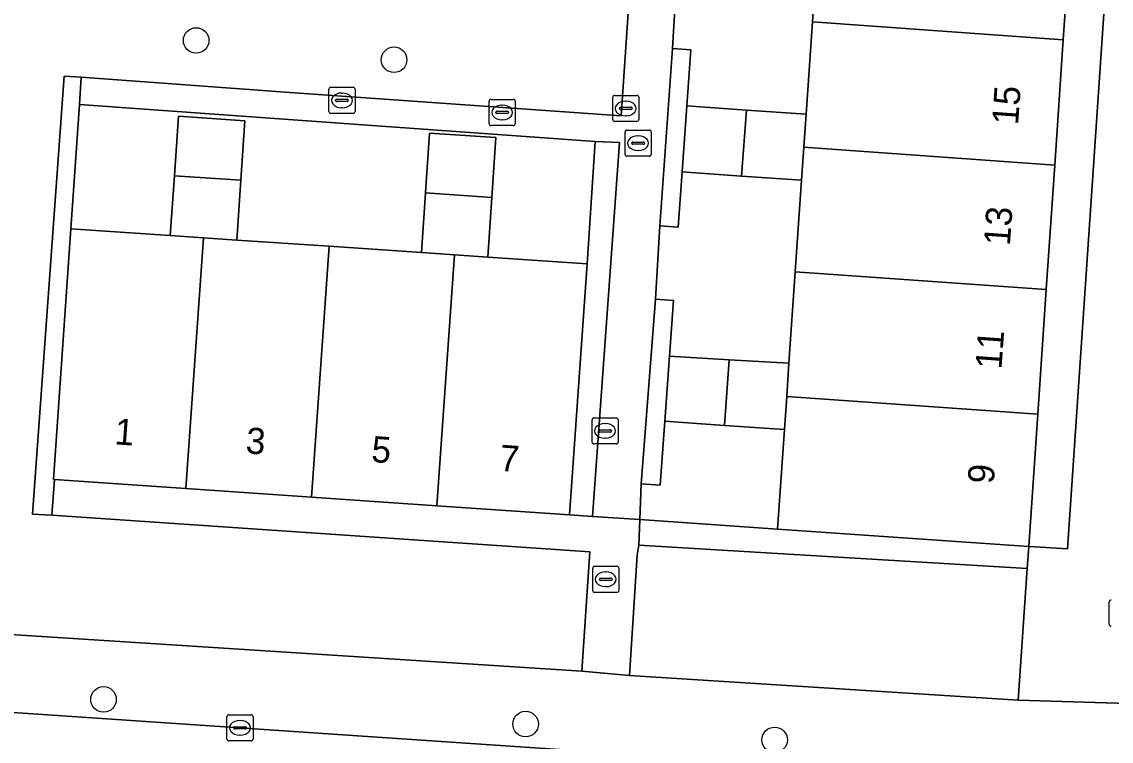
# Model space of a CAD drawing. Extents: x 161848 to 162726, y 385382 to 386521.
# Drawn here: x 162080.86 to 162122.52, y 385995.3 to 386022.84 of the extents above; entities that cross this region are included whole.
import ezdxf

# ---------------------------------------------------------------- set-up
doc = ezdxf.new("R2010")
doc.units = 0
for name, color, linetype in [('IMGEO_Boom', 7, 'Continuous'), ('IMGEO_Damwand', 7, 'Continuous'), ('IMGEO_Erf', 7, 'Continuous'), ('IMGEO_Groenvoorziening', 7, 'Continuous'), ('IMGEO_Hek', 7, 'Continuous'), ('IMGEO_Kolk', 7, 'Continuous'), ('IMGEO_Pand', 7, 'Continuous'), ('IMGEO_Pand_nummerreeks', 7, 'Continuous'), ('IMGEO_Rijbaan_lokaal_open', 7, 'Continuous'), ('IMGEO_Rioolput', 7, 'Continuous'), ('IMGEO_Voetpad_halfverhard', 7, 'Continuous'), ('IMGEO_Voetpad_open', 7, 'Continuous')]:
    doc.layers.add(name, color=color, linetype=linetype)

msp = doc.modelspace()

# ---------------------------------------------------------------- linework, layer by layer
at = {"layer": 'IMGEO_Boom'}
for centre in [(162087.526, 386022.123), (162095.095, 386021.384), (162083.983, 385996.899), (162100.124, 385995.955), (162109.649, 385995.35)]:
    msp.add_circle(centre, 0.489, dxfattribs=at)
at = {"layer": 'IMGEO_Damwand'}
msp.add_lwpolyline([(162105.26, 386041.013), (162103.776, 386019.241), (162091.113, 386020.133), (162083.134, 386020.713), (162082.474, 386020.761)], dxfattribs=at)
at = {"layer": 'IMGEO_Erf'}
for points in [[(162111.336, 386026.367), (162109.044, 386026.534), (162106.763, 386026.701), (162106.607, 386024.571), (162105.912, 386024.619), (162105.743, 386021.817), (162106.439, 386021.769), (162106.288, 386019.616), (162108.569, 386019.457), (162110.851, 386019.298), (162111.094, 386022.833)], [(162096.456, 386018.575), (162098.989, 386018.402), (162098.833, 386016.117), (162098.677, 386013.833), (162102.478, 386013.575), (162102.787, 386018.259), (162083.066, 386019.673), (162082.734, 386014.915), (162086.533, 386014.658), (162086.694, 386016.944), (162086.856, 386019.23), (162089.382, 386019.052), (162089.233, 386016.771), (162089.084, 386014.484), (162092.611, 386014.245), (162096.138, 386014.006), (162096.297, 386016.291)], [(162110.678, 386016.771), (162108.385, 386016.931), (162106.111, 386017.089), (162105.963, 386014.976), (162105.264, 386015.024), (162105.091, 386012.22), (162105.787, 386012.172), (162105.631, 386010.033), (162107.914, 386009.899), (162110.197, 386009.764), (162110.438, 386013.268)], [(162110.023, 386007.23), (162107.73, 386007.387), (162105.449, 386007.544), (162105.27, 386005.1), (162104.54, 386005.15), (162104.499, 386003.791), (162109.762, 386003.415)]]:
    msp.add_lwpolyline(points, close=True, dxfattribs=at)
at = {"layer": 'IMGEO_Groenvoorziening'}
msp.add_lwpolyline([(162078.826, 385999.483), (162102.282, 385997.98), (162102.585, 386002.55), (162082.004, 386003.958), (162081.272, 386003.991), (162082.474, 386020.761), (162083.134, 386020.713), (162091.113, 386020.133), (162103.776, 386019.241), (162105.26, 386041.013), (162105.38, 386042.85), (162105.441, 386043.783), (162107.39, 386043.69), (162122.074, 386042.731), (162122.5, 386048.906), (162122.884, 386053.657)], dxfattribs=at)
for points in [[(162106.288, 386019.616), (162106.439, 386021.769), (162105.743, 386021.817), (162105.264, 386015.024), (162105.963, 386014.976), (162106.111, 386017.089)], [(162082.734, 386014.915), (162083.066, 386019.673), (162083.134, 386020.713), (162082.474, 386020.761), (162081.272, 386003.991), (162082.004, 386003.958), (162082.107, 386005.32), (162082.065, 386005.323)], [(162102.787, 386018.259), (162102.478, 386013.575), (162101.802, 386003.962), (162102.678, 386003.906), (162103.715, 386018.216)], [(162105.631, 386010.033), (162105.787, 386012.172), (162105.091, 386012.22), (162104.54, 386005.15), (162105.27, 386005.1), (162105.449, 386007.544)], [(162109.762, 386003.415), (162104.499, 386003.791), (162104.451, 386002.801), (162119.309, 386001.907), (162119.371, 386002.749)], [(162119.309, 386001.907), (162104.451, 386002.801), (162104.398, 386002.421), (162104.1, 385997.81), (162118.965, 385996.875)]]:
    msp.add_lwpolyline(points, close=True, dxfattribs=at)
at = {"layer": 'IMGEO_Hek'}
for points in [[(162105.912, 386024.619), (162105.743, 386021.817)], [(162105.743, 386021.817), (162106.439, 386021.769), (162106.288, 386019.616)], [(162082.734, 386014.915), (162083.066, 386019.673)], [(162102.787, 386018.259), (162083.066, 386019.673)], [(162102.478, 386013.575), (162102.787, 386018.259)], [(162106.111, 386017.089), (162105.963, 386014.976), (162105.264, 386015.024)], [(162105.264, 386015.024), (162105.091, 386012.22)], [(162105.091, 386012.22), (162105.787, 386012.172), (162105.631, 386010.033)], [(162105.449, 386007.544), (162105.27, 386005.1), (162104.54, 386005.15)], [(162104.54, 386005.15), (162104.499, 386003.791)], [(162104.499, 386003.791), (162109.762, 386003.415)]]:
    msp.add_lwpolyline(points, dxfattribs=at)
at = {"layer": 'IMGEO_Kolk'}
for p, q in [((162092.601, 386019.403), (162092.601, 386020.255)), ((162092.676, 386020.329), (162093.528, 386020.329)), ((162093.602, 386020.255), (162093.602, 386019.403)), ((162092.86, 386019.823), (162092.86, 386019.835)), ((162092.903, 386019.872), (162093.301, 386019.872)), ((162093.089, 386020.109), (162093.114, 386020.109)), ((162093.344, 386019.835), (162093.344, 386019.823)), ((162098.728, 386018.941), (162098.728, 386019.793)), ((162098.803, 386019.867), (162099.655, 386019.867)), ((162099.729, 386019.793), (162099.729, 386018.941)), ((162103.456, 386019.096), (162103.456, 386019.948)), ((162103.531, 386020.022), (162104.383, 386020.022)), ((162103.944, 386019.802), (162103.969, 386019.802)), ((162104.457, 386019.948), (162104.457, 386019.096)), ((162093.298, 386019.786), (162092.9, 386019.786)), ((162093.112, 386019.549), (162093.087, 386019.549)), ((162098.987, 386019.361), (162098.987, 386019.373)), ((162099.03, 386019.41), (162099.428, 386019.41)), ((162099.216, 386019.647), (162099.241, 386019.647)), ((162099.471, 386019.373), (162099.471, 386019.361)), ((162103.715, 386019.516), (162103.715, 386019.528)), ((162104.153, 386019.479), (162103.755, 386019.479)), ((162103.758, 386019.565), (162104.156, 386019.565)), ((162104.199, 386019.528), (162104.199, 386019.516)), ((162093.528, 386019.329), (162092.676, 386019.329)), ((162099.425, 386019.324), (162099.027, 386019.324)), ((162099.239, 386019.087), (162099.214, 386019.087)), ((162104.383, 386019.022), (162103.531, 386019.022)), ((162103.967, 386019.242), (162103.942, 386019.242)), ((162099.655, 386018.867), (162098.803, 386018.867)), ((162102.665, 386006.75), (162102.665, 386007.602)), ((162102.74, 386007.676), (162103.592, 386007.676)), ((162103.153, 386007.456), (162103.178, 386007.456)), ((162103.666, 386007.602), (162103.666, 386006.75)), ((162102.924, 386007.17), (162102.924, 386007.182)), ((162103.362, 386007.133), (162102.964, 386007.133)), ((162102.967, 386007.219), (162103.365, 386007.219)), ((162103.176, 386006.896), (162103.151, 386006.896)), ((162103.408, 386007.182), (162103.408, 386007.17)), ((162103.592, 386006.676), (162102.74, 386006.676)), ((162088.704, 385995.386), (162088.704, 385996.238)), ((162088.779, 385996.312), (162089.631, 385996.312)), ((162089.192, 385996.092), (162089.217, 385996.092)), ((162089.705, 385996.238), (162089.705, 385995.386)), ((162088.963, 385995.806), (162088.963, 385995.818)), ((162089.401, 385995.769), (162089.003, 385995.769)), ((162089.006, 385995.855), (162089.404, 385995.855)), ((162089.447, 385995.818), (162089.447, 385995.806)), ((162089.631, 385995.312), (162088.779, 385995.312)), ((162089.215, 385995.532), (162089.19, 385995.532))]:
    msp.add_line(p, q, dxfattribs=at)
for points in [[(162092.601, 386019.403), (162092.601, 386020.255)], [(162092.676, 386020.329), (162093.528, 386020.329)], [(162093.602, 386020.255), (162093.602, 386019.403)], [(162098.728, 386018.941), (162098.728, 386019.793)], [(162098.803, 386019.867), (162099.655, 386019.867)], [(162099.729, 386019.793), (162099.729, 386018.941)], [(162103.456, 386019.096), (162103.456, 386019.948)], [(162103.531, 386020.022), (162104.383, 386020.022)], [(162104.457, 386019.948), (162104.457, 386019.096)], [(162093.528, 386019.329), (162092.676, 386019.329)], [(162104.383, 386019.022), (162103.531, 386019.022)], [(162099.655, 386018.867), (162098.803, 386018.867)], [(162102.665, 386006.75), (162102.665, 386007.602)], [(162102.74, 386007.676), (162103.592, 386007.676)], [(162103.666, 386007.602), (162103.666, 386006.75)], [(162103.592, 386006.676), (162102.74, 386006.676)], [(162088.704, 385995.386), (162088.704, 385996.238)], [(162088.779, 385996.312), (162089.631, 385996.312)], [(162089.705, 385996.238), (162089.705, 385995.386)], [(162089.631, 385995.312), (162088.779, 385995.312)]]:
    msp.add_lwpolyline(points, dxfattribs=at)
for centre, radius, start, end in [((162092.678, 386020.253), 0.0765, 91.552, 178.448), ((162092.678, 386020.253), 0.0765, 91.552, 178.448), ((162093.526, 386020.253), 0.0765, 1.552, 88.448), ((162093.526, 386020.253), 0.0765, 1.552, 88.448), ((162092.9, 386019.832), 0.0403, 85.8775, 175.7526), ((162092.897, 386019.822), 0.0366, 178.938, 274.7102), ((162093.301, 386019.829), 0.043, 264.8664, 352.4533), ((162093.305, 386019.834), 0.0386, 1.7309, 96.639), ((162098.805, 386019.791), 0.0765, 91.552, 178.448), ((162098.805, 386019.791), 0.0765, 91.552, 178.448), ((162099.653, 386019.791), 0.0765, 1.552, 88.448), ((162099.653, 386019.791), 0.0765, 1.552, 88.448), ((162103.533, 386019.946), 0.0765, 91.552, 178.448), ((162103.533, 386019.946), 0.0765, 91.552, 178.448), ((162104.381, 386019.946), 0.0765, 1.552, 88.448), ((162104.381, 386019.946), 0.0765, 1.552, 88.448), ((162092.678, 386019.405), 0.0765, 181.552, 268.448), ((162092.678, 386019.405), 0.0765, 181.552, 268.448), ((162093.526, 386019.405), 0.0765, 271.552, 358.448), ((162093.526, 386019.405), 0.0765, 271.552, 358.448), ((162099.027, 386019.37), 0.0403, 85.8775, 175.7526), ((162099.432, 386019.372), 0.0386, 1.7309, 96.639), ((162103.755, 386019.525), 0.0403, 85.8775, 175.7526), ((162103.752, 386019.515), 0.0366, 178.938, 274.7102), ((162104.156, 386019.522), 0.043, 264.8664, 352.4533), ((162104.16, 386019.527), 0.0386, 1.7309, 96.639), ((162099.024, 386019.36), 0.0366, 178.938, 274.7102), ((162099.428, 386019.367), 0.043, 264.8664, 352.4533), ((162103.533, 386019.098), 0.0765, 181.552, 268.448), ((162103.533, 386019.098), 0.0765, 181.552, 268.448), ((162104.381, 386019.098), 0.0765, 271.552, 358.448), ((162104.381, 386019.098), 0.0765, 271.552, 358.448), ((162098.805, 386018.943), 0.0765, 181.552, 268.448), ((162098.805, 386018.943), 0.0765, 181.552, 268.448), ((162099.653, 386018.943), 0.0765, 271.552, 358.448), ((162099.653, 386018.943), 0.0765, 271.552, 358.448), ((162102.742, 386007.6), 0.0765, 91.552, 178.448), ((162102.742, 386007.6), 0.0765, 91.552, 178.448), ((162103.59, 386007.6), 0.0765, 1.552, 88.448), ((162103.59, 386007.6), 0.0765, 1.552, 88.448), ((162102.964, 386007.179), 0.0403, 85.8775, 175.7526), ((162102.961, 386007.169), 0.0366, 178.938, 274.7102), ((162103.365, 386007.176), 0.043, 264.8664, 352.4533), ((162103.369, 386007.181), 0.0386, 1.7309, 96.639), ((162102.742, 386006.752), 0.0765, 181.552, 268.448), ((162102.742, 386006.752), 0.0765, 181.552, 268.448), ((162103.59, 386006.752), 0.0765, 271.552, 358.448), ((162103.59, 386006.752), 0.0765, 271.552, 358.448), ((162088.781, 385996.236), 0.0765, 91.552, 178.448), ((162088.781, 385996.236), 0.0765, 91.552, 178.448), ((162089.629, 385996.236), 0.0765, 1.552, 88.448), ((162089.629, 385996.236), 0.0765, 1.552, 88.448), ((162089.003, 385995.815), 0.0403, 85.8775, 175.7526), ((162089, 385995.805), 0.0366, 178.938, 274.7102), ((162089.404, 385995.812), 0.043, 264.8664, 352.4533), ((162089.408, 385995.817), 0.0386, 1.7309, 96.639), ((162088.781, 385995.388), 0.0765, 181.552, 268.448), ((162088.781, 385995.388), 0.0765, 181.552, 268.448), ((162089.629, 385995.388), 0.0765, 271.552, 358.448), ((162089.629, 385995.388), 0.0765, 271.552, 358.448)]:
    msp.add_arc(centre, radius, start, end, dxfattribs=at)
for centre, major_axis, ratio, start_param, end_param in [((162093.088, 386019.829), (-0.387, 0.002), 0.722429, 4.712389, 7.853982), ((162093.113, 386019.829), (-0.39, 0.002), 0.717154, 1.570796, 4.712389), ((162103.943, 386019.522), (-0.387, 0.002), 0.722429, 4.712389, 7.853982), ((162103.968, 386019.522), (-0.39, 0.002), 0.717154, 1.570796, 4.712389), ((162099.215, 386019.367), (-0.387, 0.002), 0.722429, 4.712389, 7.853982), ((162099.24, 386019.367), (-0.39, 0.002), 0.717154, 1.570796, 4.712389), ((162103.152, 386007.176), (-0.387, 0.002), 0.722429, 4.712389, 7.853982), ((162103.177, 386007.176), (-0.39, 0.002), 0.717154, 1.570796, 4.712389), ((162089.191, 385995.812), (-0.387, 0.002), 0.722429, 4.712389, 7.853982), ((162089.216, 385995.812), (-0.39, 0.002), 0.717154, 1.570796, 4.712389)]:
    msp.add_ellipse(centre, major_axis=major_axis, ratio=ratio, start_param=start_param, end_param=end_param, dxfattribs=at)
at = {"layer": 'IMGEO_Pand'}
for points in [[(162121.015, 386026.949), (162111.423, 386027.632), (162111.336, 386026.367), (162111.094, 386022.833), (162120.689, 386022.15)], [(162120.689, 386022.15), (162111.094, 386022.833), (162110.851, 386019.298), (162110.765, 386018.035), (162120.363, 386017.351)], [(162108.569, 386019.457), (162106.288, 386019.616), (162106.111, 386017.089), (162108.385, 386016.931)], [(162110.851, 386019.298), (162108.569, 386019.457), (162108.385, 386016.931), (162110.678, 386016.771), (162110.765, 386018.035)], [(162089.382, 386019.052), (162086.856, 386019.23), (162086.694, 386016.944), (162089.233, 386016.771)], [(162098.989, 386018.402), (162096.456, 386018.575), (162096.297, 386016.291), (162098.833, 386016.117)], [(162120.363, 386017.351), (162110.765, 386018.035), (162110.678, 386016.771), (162110.438, 386013.268), (162120.039, 386012.584)], [(162089.233, 386016.771), (162086.694, 386016.944), (162086.533, 386014.658), (162087.808, 386014.571), (162089.084, 386014.484)], [(162098.833, 386016.117), (162096.297, 386016.291), (162096.138, 386014.006), (162097.408, 386013.919), (162098.677, 386013.833)], [(162087.808, 386014.571), (162086.533, 386014.658), (162082.734, 386014.915), (162082.065, 386005.323), (162082.107, 386005.32), (162087.134, 386004.973)], [(162092.611, 386014.245), (162089.084, 386014.484), (162087.808, 386014.571), (162087.134, 386004.973), (162091.936, 386004.642)], [(162097.408, 386013.919), (162096.138, 386014.006), (162092.611, 386014.245), (162091.936, 386004.642), (162096.732, 386004.312)], [(162102.478, 386013.575), (162098.677, 386013.833), (162097.408, 386013.919), (162096.732, 386004.312), (162101.802, 386003.962)], [(162120.039, 386012.584), (162110.438, 386013.268), (162110.197, 386009.764), (162110.11, 386008.497), (162119.715, 386007.813)], [(162107.914, 386009.899), (162105.631, 386010.033), (162105.449, 386007.544), (162107.73, 386007.387)], [(162110.197, 386009.764), (162107.914, 386009.899), (162107.73, 386007.387), (162110.023, 386007.23), (162110.11, 386008.497)], [(162119.715, 386007.813), (162110.11, 386008.497), (162110.023, 386007.23), (162109.762, 386003.415), (162119.371, 386002.749)]]:
    msp.add_lwpolyline(points, close=True, dxfattribs=at)
at = {"layer": 'IMGEO_Rijbaan_lokaal_open'}
msp.add_lwpolyline([(162130.556, 385992.978), (162120.807, 385993.662), (162078.632, 385996.529), (162072.445, 385996.95), (162063.706, 385997.554), (162048.377, 385998.497), (162048.056, 385993.508), (162134.499, 385987.854)], dxfattribs=at)
at = {"layer": 'IMGEO_Rioolput'}
for p, q in [((162103.928, 386017.766), (162103.928, 386018.618)), ((162104.003, 386018.692), (162104.855, 386018.692)), ((162104.929, 386018.618), (162104.929, 386017.766)), ((162104.187, 386018.186), (162104.187, 386018.198)), ((162104.625, 386018.149), (162104.227, 386018.149)), ((162104.23, 386018.235), (162104.628, 386018.235)), ((162104.416, 386018.472), (162104.441, 386018.472)), ((162104.671, 386018.198), (162104.671, 386018.186)), ((162104.439, 386017.912), (162104.414, 386017.912)), ((162104.855, 386017.692), (162104.003, 386017.692)), ((162102.691, 386001.071), (162102.691, 386001.923)), ((162102.766, 386001.997), (162103.618, 386001.997)), ((162103.692, 386001.923), (162103.692, 386001.071)), ((162102.95, 386001.491), (162102.95, 386001.503)), ((162103.388, 386001.454), (162102.99, 386001.454)), ((162102.993, 386001.54), (162103.391, 386001.54)), ((162103.179, 386001.777), (162103.204, 386001.777)), ((162103.434, 386001.503), (162103.434, 386001.491)), ((162103.202, 386001.217), (162103.177, 386001.217)), ((162103.618, 386000.997), (162102.766, 386000.997)), ((162122.447, 385999.775), (162122.447, 386000.627))]:
    msp.add_line(p, q, dxfattribs=at)
for points in [[(162103.928, 386017.766), (162103.928, 386018.618)], [(162104.003, 386018.692), (162104.855, 386018.692)], [(162104.929, 386018.618), (162104.929, 386017.766)], [(162104.855, 386017.692), (162104.003, 386017.692)], [(162102.691, 386001.071), (162102.691, 386001.923)], [(162102.766, 386001.997), (162103.618, 386001.997)], [(162103.692, 386001.923), (162103.692, 386001.071)], [(162103.618, 386000.997), (162102.766, 386000.997)], [(162122.447, 385999.775), (162122.447, 386000.627)]]:
    msp.add_lwpolyline(points, dxfattribs=at)
for centre, radius, start, end in [((162104.005, 386018.616), 0.0765, 91.552, 178.448), ((162104.005, 386018.616), 0.0765, 91.552, 178.448), ((162104.853, 386018.616), 0.0765, 1.552, 88.448), ((162104.853, 386018.616), 0.0765, 1.552, 88.448), ((162104.227, 386018.195), 0.0403, 85.8775, 175.7526), ((162104.224, 386018.185), 0.0366, 178.938, 274.7102), ((162104.628, 386018.192), 0.043, 264.8664, 352.4533), ((162104.632, 386018.197), 0.0386, 1.7309, 96.639), ((162104.005, 386017.768), 0.0765, 181.552, 268.448), ((162104.005, 386017.768), 0.0765, 181.552, 268.448), ((162104.853, 386017.768), 0.0765, 271.552, 358.448), ((162104.853, 386017.768), 0.0765, 271.552, 358.448), ((162102.768, 386001.921), 0.0765, 91.552, 178.448), ((162102.768, 386001.921), 0.0765, 91.552, 178.448), ((162103.616, 386001.921), 0.0765, 1.552, 88.448), ((162103.616, 386001.921), 0.0765, 1.552, 88.448), ((162102.99, 386001.5), 0.0403, 85.8775, 175.7526), ((162102.987, 386001.49), 0.0366, 178.938, 274.7102), ((162103.391, 386001.497), 0.043, 264.8664, 352.4533), ((162103.395, 386001.502), 0.0386, 1.7309, 96.639), ((162102.768, 386001.073), 0.0765, 181.552, 268.448), ((162102.768, 386001.073), 0.0765, 181.552, 268.448), ((162103.616, 386001.073), 0.0765, 271.552, 358.448), ((162103.616, 386001.073), 0.0765, 271.552, 358.448), ((162122.524, 386000.625), 0.0765, 91.552, 178.448), ((162122.524, 386000.625), 0.0765, 91.552, 178.448), ((162122.524, 385999.777), 0.0765, 181.552, 268.448), ((162122.524, 385999.777), 0.0765, 181.552, 268.448)]:
    msp.add_arc(centre, radius, start, end, dxfattribs=at)
for centre, major_axis, ratio, start_param, end_param in [((162104.415, 386018.192), (-0.387, 0.002), 0.722429, 4.712389, 7.853982), ((162104.44, 386018.192), (-0.39, 0.002), 0.717154, 1.570796, 4.712389), ((162103.178, 386001.497), (-0.387, 0.002), 0.722429, 4.712389, 7.853982), ((162103.203, 386001.497), (-0.39, 0.002), 0.717154, 1.570796, 4.712389)]:
    msp.add_ellipse(centre, major_axis=major_axis, ratio=ratio, start_param=start_param, end_param=end_param, dxfattribs=at)
at = {"layer": 'IMGEO_Voetpad_halfverhard'}
msp.add_lwpolyline([(162106.374, 386031.394), (162106.551, 386034.165), (162107.094, 386041.261), (162107.252, 386042.725), (162105.38, 386042.85), (162105.26, 386041.013), (162103.776, 386019.241), (162091.113, 386020.133), (162083.134, 386020.713), (162083.066, 386019.673), (162102.787, 386018.259), (162103.715, 386018.216), (162102.678, 386003.906), (162104.499, 386003.791), (162104.54, 386005.15), (162105.091, 386012.22), (162105.264, 386015.024), (162105.743, 386021.817), (162105.912, 386024.619)], close=True, dxfattribs=at)
at = {"layer": 'IMGEO_Voetpad_open'}
for points in [[(162123.495, 386041.562), (162120.845, 386002.669), (162119.391, 386002.748), (162119.371, 386002.749), (162119.309, 386001.907), (162118.965, 385996.875), (162123.173, 385996.738)], [(162124.447, 385996.924), (162124.096, 385996.677), (162123.173, 385996.738), (162118.965, 385996.875), (162104.1, 385997.81), (162102.282, 385997.98), (162078.826, 385999.483), (162071.858, 386000), (162071.494, 386000), (162065.918, 386000.37), (162064.332, 386000.476), (162056.988, 386000.963), (162047.616, 386001.585), (162047.238, 386001.571)], [(162045.966, 385998.707), (162046.841, 385998.592), (162048.377, 385998.497), (162063.706, 385997.554), (162063.74, 385998.052), (162072.479, 385997.448), (162072.445, 385996.95), (162078.632, 385996.529), (162120.807, 385993.662), (162130.556, 385992.978), (162144.838, 385991.962)]]:
    msp.add_lwpolyline(points, dxfattribs=at)
for points in [[(162123.495, 386041.562), (162122.011, 386041.611), (162121.664, 386036.509), (162121.339, 386031.726), (162121.015, 386026.949), (162120.689, 386022.15), (162120.363, 386017.351), (162120.039, 386012.584), (162119.715, 386007.813), (162119.371, 386002.749), (162119.391, 386002.748), (162120.845, 386002.669)], [(162104.499, 386003.791), (162102.678, 386003.906), (162101.802, 386003.962), (162096.732, 386004.312), (162091.936, 386004.642), (162087.134, 386004.973), (162082.107, 386005.32), (162082.004, 386003.958), (162102.585, 386002.55), (162102.282, 385997.98), (162104.1, 385997.81), (162104.398, 386002.421), (162104.451, 386002.801)]]:
    msp.add_lwpolyline(points, close=True, dxfattribs=at)

# ---------------------------------------------------------------- texts
at = {"layer": 'IMGEO_Pand_nummerreeks'}
for s, rotation, p in [('15', 85.915, (162118.959, 386018.867)), ('13', 85.915, (162118.645, 386014.245)), ('11', 85.915, (162118.324, 386009.519)), ('1', 355.8518, (162084.384, 386006.667)), ('3', 355.8575, (162089.4, 386006.321)), ('5', 355.8632, (162094.205, 386005.99)), ('7', 355.8518, (162099.104, 386005.653)), ('9', 85.915, (162118.028, 386005.13))]:
    msp.add_text(s, height=1, rotation=rotation, dxfattribs=at).set_placement(p)

doc.saveas('drawing.dxf')
